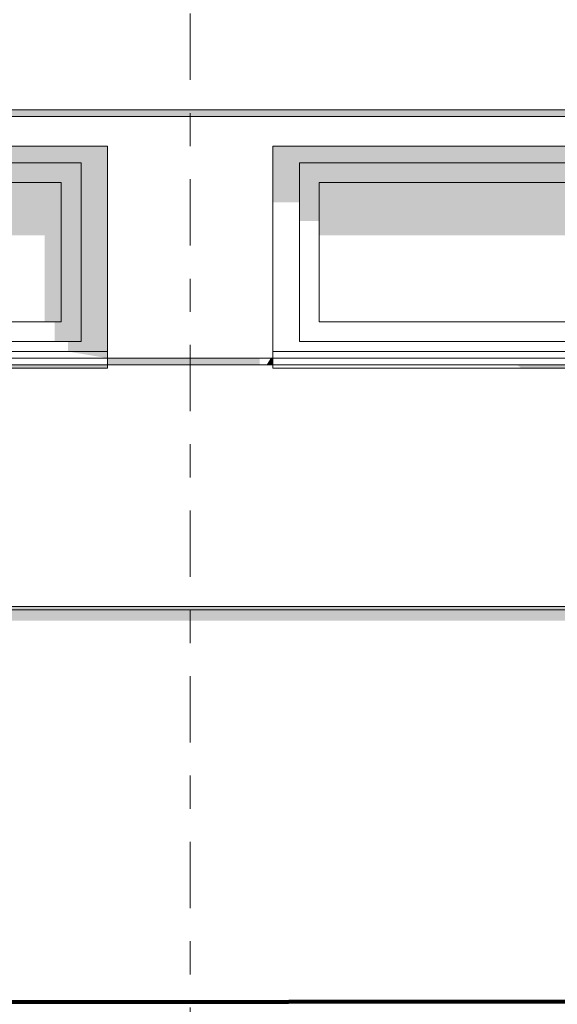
# Model space of a CAD drawing. Header units: metres. Extents: x -111 to -1, y -8 to 26.
# Tile 955 of 1056: x -28.26 to -26.64, y 0.01 to 2.98. Entities that reach past the tile are written whole.
import ezdxf
from ezdxf.enums import TextEntityAlignment as Align

# ---------------------------------------------------------------- set-up
doc = ezdxf.new("R2010")
doc.units = ezdxf.units.M
doc.header["$MEASUREMENT"] = 0
doc.linetypes.add('Raster', pattern=[0.4, 0.2, -0.1, 0, -0.1])
for name, color, linetype in [('10 Fassade', 7, 'Continuous'), ('10 Wand außen', 7, 'Continuous'), ('60 Gelände 2D Übersicht', 7, 'Continuous'), ('90 Achsraster', 7, 'Continuous'), ('94 Genehmigungsplanung Bemaßung', 7, 'Continuous')]:
    doc.layers.add(name, color=color, linetype=linetype)
doc.styles.add('ERSTELLTER_STIL_1', font='arial.ttf')
doc.styles.add('ERSTELLTER_STIL_2', font='arial.ttf')
doc.dimstyles.new('ERSTELLTER_STIL__1', dxfattribs={"dimtxt": 0.25, "dimasz": 0.19, "dimexe": 0.18, "dimexo": 0.1, "dimgap": 0, "dimtad": 1, "dimtih": 1, "dimtoh": 1, "dimzin": 0, "dimdsep": 46, "dimtxsty": 'ERSTELLTER_STIL_2', "dimblk": 'ARROWHEAD_6', "dimblk1": 'ARROWHEAD_6', "dimblk2": 'ARROWHEAD_6', "dimcen": 0.09, "dimclrd": 7, "dimclre": 7, "dimclrt": 7, "dimazin": 0, "dimtfac": 1, "dimtdec": 4, "dimtmove": 0, "dimatfit": 3, "dimfxl": 1, "dimtolj": 1, "dimtzin": 0, "dimarcsym": 0})

# ---------------------------------------------------------------- blocks, each defined once
blk = doc.blocks.new('Standard-Rastermarker[7]_1', base_point=(-27.7511, 10))
at = {"layer": '90 Achsraster', "color": 14, "linetype": 'Raster', "lineweight": 18, "true_color": 0xa80000}
blk.add_line((-27.7511, 9), (-27.7511, -1), dxfattribs=at)
at = {"layer": '90 Achsraster', "color": 14, "lineweight": 18, "true_color": 0xa80000, "style": 'ERSTELLTER_STIL_1'}
for tag, p in [('AC_MarkerText_1_0', (-27.7511, 10.5)), ('AC_MarkerText_1_1', (-27.7511, -2.2))]:
    blk.add_attdef(tag, text='', height=0.3, rotation=360, dxfattribs=at).set_placement(p, align=Align.TOP_CENTER)
blk = doc.blocks.new('*D128', base_point=(-27236.1321, 0))
at = {"layer": '94 Genehmigungsplanung Bemaßung', "color": 7, "linetype": 'Continuous', "lineweight": 13}
for p, q in [((-58.1625, 9.3843), (-58.1625, 9.7593)), ((-17.3411, 9.3843), (-17.3411, 9.7593)), ((-58.0625, 9.6718), (-58.2625, 9.4718)), ((-17.2411, 9.6718), (-17.4411, 9.4718)), ((-58.3125, 9.5718), (-58.1625, 9.5718)), ((-58.1625, 9.5718), (-17.3411, 9.5718))]:
    blk.add_line(p, q, dxfattribs=at)
at = {"layer": '94 Genehmigungsplanung Bemaßung', "color": 7, "lineweight": 13, "insert": (-38.1808, 9.6218), "char_height": 0.25, "attachment_point": 7, "style": 'ERSTELLTER_STIL_2'}
blk.add_mtext('\\A1;{\\pql;\\fArial|b0|i0|c0|p0;\\W1.000000;40,82}', dxfattribs=at)
blk = doc.blocks.new('ARROWHEAD_6')
at = {"color": 0, "linetype": 'Continuous', "lineweight": 0}
for p, q in [((-0.5, -0.5), (0.5, 0.5)), ((0, 0), (-1, 0))]:
    blk.add_line(p, q, dxfattribs=at)

msp = doc.modelspace()

# ---------------------------------------------------------------- hatches: boundary and pattern name
at = {"layer": '10 Fassade', "linetype": 'Continuous', "lineweight": 0, "true_color": 0x000000}
for points in [[(-26.3411, 2.71), (-28.8611, 2.71), (-28.8611, 2.69), (-26.3411, 2.69)], [(-27.9997, 1.96), (-27.9997, 1.94), (-27.5406, 1.94), (-27.5406, 1.96)], [(-27.52, 1.94), (-27.5011, 1.94), (-27.5011, 1.96), (-27.5074, 1.96)], [(-28.8611, 1.2), (-26.3411, 1.2), (-26.3411, 1.21), (-28.8611, 1.21)]]:
    msp.add_hatch(color=18, dxfattribs=at).paths.add_polyline_path(points)
at = {"layer": '10 Wand außen', "linetype": 'Continuous', "lineweight": 0, "true_color": 0x000000}
for points in [[(-32.4711, 2.6), (-32.4211, 2.55), (-28.0797, 2.55), (-28.0297, 2.6)], [(-28.0797, 2.55), (-28.0797, 2.01), (-28.0497, 1.98), (-27.9997, 1.98), (-27.9997, 2.6), (-28.0297, 2.6)], [(-27.4711, 2.6), (-27.5011, 2.6), (-27.5011, 2.4303), (-27.4211, 2.4303), (-27.4211, 2.55)], [(-27.4711, 2.6), (-27.4211, 2.55), (-23.0797, 2.55), (-23.0297, 2.6)], [(-28.0797, 2.55), (-29.165, 2.55), (-29.085, 2.49), (-28.1397, 2.49)], [(-28.0797, 2.01), (-28.0797, 2.55), (-28.1397, 2.49), (-28.1397, 2.07)], [(-26.3557, 2.55), (-27.4211, 2.55), (-27.3611, 2.49), (-26.4157, 2.49)], [(-27.3611, 2.49), (-27.4211, 2.55), (-27.4211, 2.3737), (-27.3611, 2.3737)], [(-28.1397, 2.49), (-29.085, 2.49), (-29.085, 2.354), (-29.0811, 2.3596), (-29.0811, 2.3313), (-28.1897, 2.3313), (-28.1897, 2.07), (-28.1397, 2.07)], [(-27.3611, 2.3313), (-26.5011, 2.3313), (-26.4811, 2.3596), (-26.4811, 2.3313), (-26.4457, 2.3313), (-26.4457, 2.07), (-26.4157, 2.07), (-26.4157, 2.49), (-27.3611, 2.49)], [(-28.1397, 2.07), (-28.1597, 2.07), (-28.1597, 2.01), (-28.0797, 2.01)], [(-28.1197, 2.01), (-28.1197, 1.98), (-28.0497, 1.98), (-28.0797, 2.01)], [(-28.1197, 1.98), (-27.9997, 1.96), (-27.9997, 1.98)], [(-27.9997, 1.94), (-28.8911, 1.94), (-28.8911, 1.93), (-27.9997, 1.93)], [(-26.3111, 1.94), (-26.765, 1.94), (-26.7509, 1.93), (-26.3111, 1.93)], [(-37.7011, 1.2), (-37.7011, 1.1676), (-36.7411, 1.1676), (-36.7282, 1.1859), (-36.7211, 1.1859), (-36.7211, 1.1676), (-34.1411, 1.1676), (-34.1282, 1.1859), (-34.1211, 1.1859), (-34.1211, 1.1676), (-31.5411, 1.1676), (-31.5282, 1.1859), (-31.5211, 1.1859), (-31.5211, 1.1676), (-28.9411, 1.1676), (-28.9282, 1.1859), (-28.9211, 1.1859), (-28.9211, 1.1676), (-26.3411, 1.1676), (-26.3282, 1.1859), (-26.3211, 1.1859), (-26.3211, 1.1676), (-23.7411, 1.1676), (-23.7282, 1.1859), (-23.7211, 1.1859), (-23.7211, 1.1676), (-21.1411, 1.1676), (-21.1282, 1.1859), (-21.1211, 1.1859), (-21.1211, 1.1676), (-18.5411, 1.1676), (-18.5282, 1.1859), (-18.5211, 1.1859), (-18.5211, 1.1676), (-17.924, 1.1676), (-17.924, 0.1506), (-17.9269, 0.1451), (-17.9269, 0.0882), (-17.924, 0.0867), (-17.924, -0.0005), (-17.7874, -0.0005), (-17.7874, 0), (-17.8011, 0), (-17.8011, 0.3), (-17.8411, 0.3), (-17.8411, 0.33), (-17.8011, 0.33), (-17.8011, 1.2)]]:
    msp.add_hatch(color=18, dxfattribs=at).paths.add_polyline_path(points)

# ---------------------------------------------------------------- linework, layer by layer
at = {"layer": '10 Fassade', "color": 7, "linetype": 'Continuous', "lineweight": 13}
for p, q in [((-28.8911, 2.71), (-26.3111, 2.71)), ((-28.8911, 2.69), (-26.3111, 2.69)), ((-28.8911, 2.6), (-27.9997, 2.6)), ((-27.9997, 2.6), (-27.9997, 1.96)), ((-27.5011, 2.6), (-26.3111, 2.6)), ((-27.5011, 1.96), (-27.5011, 2.6)), ((-28.8911, 1.94), (-27.9997, 1.94)), ((-27.9997, 1.96), (-27.5011, 1.96)), ((-27.9997, 1.94), (-27.5011, 1.94)), ((-27.5011, 1.94), (-26.3111, 1.94)), ((-28.8911, 1.21), (-26.3111, 1.21))]:
    msp.add_line(p, q, dxfattribs=at)
at = {"layer": '10 Wand außen', "color": 7, "linetype": 'Continuous', "lineweight": 18}
for p, q in [((-28.0797, 2.55), (-30.2504, 2.55)), ((-28.0797, 2.01), (-28.0797, 2.55)), ((-27.4211, 2.55), (-27.4211, 2.01)), ((-25.2504, 2.55), (-27.4211, 2.55)), ((-28.1397, 2.49), (-29.085, 2.49)), ((-28.1397, 2.07), (-28.1397, 2.49)), ((-27.3611, 2.07), (-27.3611, 2.49)), ((-27.3611, 2.49), (-26.4157, 2.49)), ((-29.085, 2.07), (-28.1397, 2.07)), ((-27.3611, 2.07), (-26.4157, 2.07)), ((-30.2504, 2.01), (-28.0797, 2.01)), ((-27.4211, 2.01), (-25.2504, 2.01))]:
    msp.add_line(p, q, dxfattribs=at)
at = {"layer": '10 Wand außen', "color": 7, "linetype": 'Continuous', "lineweight": 13}
for p, q in [((-27.9997, 1.98), (-32.5011, 1.98)), ((-22.9997, 1.98), (-27.5011, 1.98)), ((-27.9997, 1.96), (-32.5011, 1.96)), ((-27.9997, 1.96), (-27.9997, 1.94)), ((-27.9997, 1.94), (-27.9997, 1.93)), ((-27.5011, 1.96), (-27.5011, 1.94)), ((-22.9997, 1.96), (-27.5011, 1.96)), ((-27.5011, 1.94), (-27.5011, 1.93)), ((-27.9997, 1.93), (-28.8911, 1.93)), ((-26.3111, 1.93), (-27.5011, 1.93)), ((-26.3411, 1.2), (-28.8611, 1.2))]:
    msp.add_line(p, q, dxfattribs=at)
at = {"layer": '60 Gelände 2D Übersicht', "color": 7, "linetype": 'Continuous', "lineweight": 100}
msp.add_line((-60.3644, -0.0208), (-17.3411, 0.0292), dxfattribs=at)

# ---------------------------------------------------------------- block references
at = {"layer": '90 Achsraster', "color": 7, "linetype": 'Continuous', "lineweight": 18}
msp.add_blockref('Standard-Rastermarker[7]_1', (-27.7511, 10), dxfattribs=at)

# ---------------------------------------------------------------- dimensions: what is measured, and where the dimension line sits
at = {"layer": '94 Genehmigungsplanung Bemaßung', "color": 7, "linetype": 'Continuous', "lineweight": 13}
dim = msp.add_linear_dim(base=(-17.3411, 9.5718), p1=(-58.1625, 3.35), p2=(-17.3411, -0.4), dimstyle='ERSTELLTER_STIL__1', dxfattribs=at)
dim.commit()
dim.dimension.update_dxf_attribs({"geometry": '*D128', "text_midpoint": (-37.762, 9.7468), "dimtype": 160})

doc.saveas('drawing.dxf')
